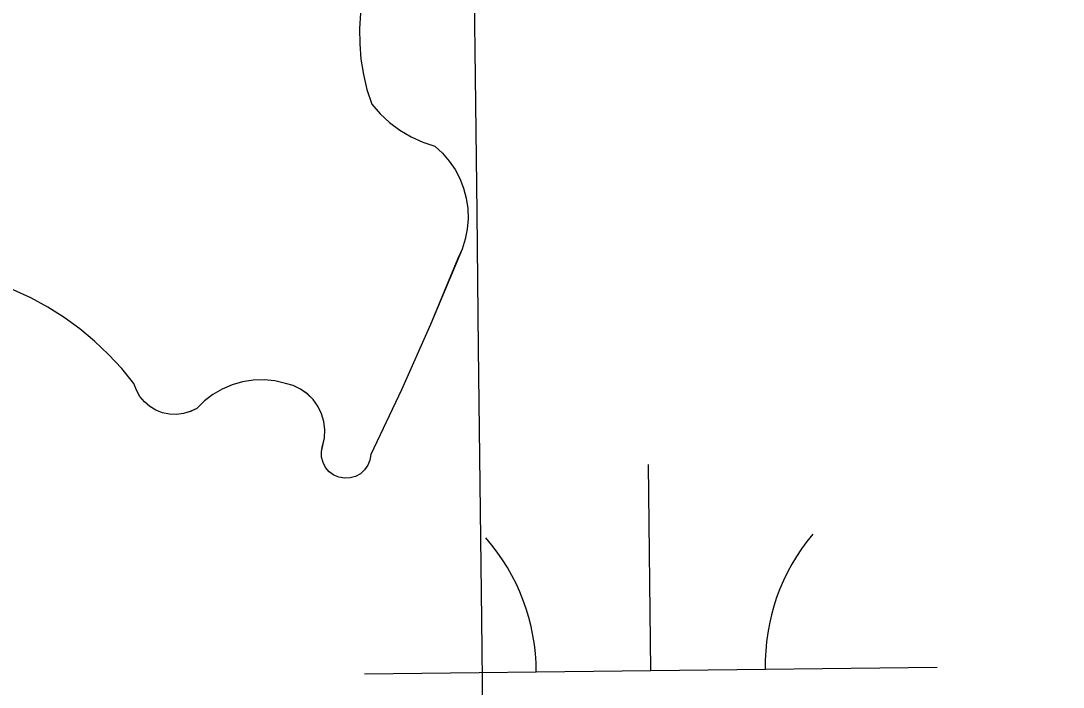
# Model space of a CAD drawing. Extents: x 3684037 to 3722149, y 433263 to 459021.
# Drawn here: x 3709142.9 to 3709324.9, y 456166.8 to 456283.1 of the extents above; entities that cross this region are included whole.
import ezdxf

# ---------------------------------------------------------------- set-up
doc = ezdxf.new("R2010")
doc.units = 0
for name, color, linetype in [('V-GRID-MAJR', 7, 'Continuous'), ('V-TOPO-SHOR', 7, 'Continuous'), ('V-WETL-SWMP', 7, 'Continuous')]:
    doc.layers.add(name, color=color, linetype=linetype)

msp = doc.modelspace()

# ---------------------------------------------------------------- linework, layer by layer
at = {"layer": 'V-GRID-MAJR'}
msp.add_spline([(3709426.74, 438923.75200000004), (3709355.373, 444981.088), (3709283.97, 451041.507), (3709212.5670000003, 457101.934), (3709212.531, 457105.01)], degree=3, dxfattribs=at)
at = {"layer": 'V-TOPO-SHOR'}
for p, q in [((3709202.2249766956, 456284.4569756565), (3709202.0439766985, 456281.7729756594)), ((3709202.043976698, 456281.7729756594), (3709202.064976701, 456279.082975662)), ((3709202.064976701, 456279.082975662), (3709202.2879767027, 456276.40197566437)), ((3709202.2879767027, 456276.40197566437), (3709202.7129767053, 456273.7459756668)), ((3709202.7129767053, 456273.7459756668), (3709203.3369767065, 456271.12897566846)), ((3709203.3369767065, 456271.12897566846), (3709204.1559767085, 456268.56697567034)), ((3709204.1559767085, 456268.56697567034), (3709205.6419767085, 456266.8849756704)), ((3709205.6419767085, 456266.8849756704), (3709207.2939767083, 456265.3679756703)), ((3709207.293976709, 456265.3679756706), (3709209.0959767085, 456264.0309756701)), ((3709209.0959767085, 456264.0309756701), (3709211.0269767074, 456262.8879756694)), ((3709211.0269767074, 456262.8879756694), (3709213.0669767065, 456261.9529756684)), ((3709213.0669767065, 456261.9529756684), (3709215.1929767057, 456261.235975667)), ((3709215.1929767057, 456261.235975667), (3709216.5209767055, 456260.01797566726)), ((3709216.5209767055, 456260.01797566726), (3709217.7009767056, 456258.6569756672)), ((3709217.7009767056, 456258.6569756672), (3709218.7189767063, 456257.1699756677)), ((3709218.7189767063, 456257.1699756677), (3709219.560976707, 456255.57797566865)), ((3709219.560976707, 456255.57797566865), (3709220.216976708, 456253.89897566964)), ((3709220.216976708, 456253.89897566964), (3709220.6769767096, 456252.15697567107)), ((3709220.6769767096, 456252.15697567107), (3709220.93597671, 456250.37397567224)), ((3709220.93597671, 456250.37397567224), (3709220.990976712, 456248.57397567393)), ((3709220.990976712, 456248.57397567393), (3709220.839976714, 456246.7779756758)), ((3709220.839976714, 456246.7779756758), (3709220.4849767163, 456245.011975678)), ((3709220.4849767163, 456245.011975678), (3709219.931976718, 456243.2969756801)), ((3709219.931976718, 456243.2969756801), (3709214.4079767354, 456230.118975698)), ((3709144.6369767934, 456234.7629757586), (3709141.575976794, 456236.17497575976)), ((3709147.598976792, 456233.1529757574), (3709144.6369767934, 456234.7629757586)), ((3709150.4489767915, 456231.3529757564), (3709147.598976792, 456233.1529757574)), ((3709153.1749767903, 456229.3709757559), (3709150.4489767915, 456231.3529757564)), ((3709214.4079767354, 456230.118975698), (3709209.3379767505, 456218.70597571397)), ((3709155.7669767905, 456227.2149757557), (3709153.1749767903, 456229.3709757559)), ((3709158.21097679, 456224.8939757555), (3709155.7669767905, 456227.2149757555)), ((3709160.4989767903, 456222.4179757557), (3709158.21097679, 456224.8939757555)), ((3709162.619976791, 456219.7979757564), (3709160.4989767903, 456222.4179757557)), ((3709163.0619767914, 456218.6439757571), (3709162.619976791, 456219.7979757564)), ((3709179.8069767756, 456219.59897574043), (3709178.0729767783, 456218.86297574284)), ((3709181.6199767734, 456220.1139757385), (3709179.8069767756, 456219.59897574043)), ((3709183.4819767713, 456220.3989757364), (3709181.6199767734, 456220.1139757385)), ((3709185.36497677, 456220.4509757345), (3709183.4819767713, 456220.39897573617)), ((3709187.2399767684, 456220.26797573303), (3709185.36497677, 456220.45097573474)), ((3709190.4559767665, 456219.4599757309), (3709187.2399767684, 456220.26797573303)), ((3709191.7479767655, 456218.8429757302), (3709190.4559767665, 456219.4599757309)), ((3709163.688976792, 456217.5779757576), (3709163.0619767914, 456218.6439757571)), ((3709164.4829767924, 456216.6299757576), (3709163.688976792, 456217.5779757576)), ((3709176.4439767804, 456217.9179757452), (3709174.944976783, 456216.77697574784)), ((3709178.0729767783, 456218.86297574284), (3709176.4439767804, 456217.9179757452)), ((3709192.9189767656, 456218.01797572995), (3709191.7479767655, 456218.8429757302)), ((3709193.9359767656, 456217.0089757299), (3709192.9189767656, 456218.01797572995)), ((3709209.3379767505, 456218.70597571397), (3709203.9809767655, 456207.42597572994)), ((3709165.4219767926, 456215.8269757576), (3709164.4829767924, 456216.6299757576)), ((3709166.480976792, 456215.1889757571), (3709165.4219767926, 456215.8269757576)), ((3709174.944976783, 456216.77697574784), (3709173.5989767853, 456215.4579757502)), ((3709194.769976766, 456215.8439757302), (3709193.9359767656, 456217.0089757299)), ((3709195.3969767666, 456214.5559757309), (3709194.769976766, 456215.8439757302)), ((3709167.6299767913, 456214.7339757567), (3709166.480976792, 456215.1889757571)), ((3709168.8389767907, 456214.4759757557), (3709167.6299767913, 456214.7339757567)), ((3709170.0739767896, 456214.41997575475), (3709168.8389767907, 456214.47597575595)), ((3709171.300976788, 456214.5689757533), (3709170.0739767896, 456214.41997575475)), ((3709172.4869767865, 456214.91797575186), (3709171.300976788, 456214.5689757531)), ((3709173.5989767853, 456215.4579757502), (3709172.4869767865, 456214.91797575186)), ((3709195.7999767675, 456213.18197573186), (3709195.3969767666, 456214.5559757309)), ((3709195.9679767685, 456211.7589757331), (3709195.7999767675, 456213.18197573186)), ((3709195.387976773, 456207.96997573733), (3709195.8959767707, 456210.3279757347)), ((3709195.89597677, 456210.3279757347), (3709195.9679767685, 456211.7589757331)), ((3709195.4129767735, 456206.99097573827), (3709195.3879767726, 456207.96997573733)), ((3709195.658976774, 456206.042975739), (3709195.4129767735, 456206.99097573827)), ((3709203.8319767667, 456206.4579757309), (3709203.4689767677, 456205.5479757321)), ((3709203.9809767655, 456207.42597572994), (3709203.8319767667, 456206.4579757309)), ((3709196.1129767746, 456205.17497573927), (3709195.658976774, 456206.042975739)), ((3709196.750976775, 456204.4319757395), (3709196.1129767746, 456205.17497573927)), ((3709202.9089767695, 456204.7439757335), (3709202.1819767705, 456204.086975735)), ((3709203.4689767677, 456205.5479757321), (3709202.9089767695, 456204.7439757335)), ((3709197.5409767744, 456203.85197573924), (3709196.750976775, 456204.4319757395)), ((3709198.4409767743, 456203.465975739), (3709197.5409767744, 456203.85197573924)), ((3709199.4059767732, 456203.2929757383), (3709198.4409767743, 456203.465975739)), ((3709200.3839767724, 456203.34297573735), (3709199.4059767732, 456203.2929757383)), ((3709201.3259767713, 456203.6119757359), (3709200.3839767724, 456203.34297573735)), ((3709202.1819767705, 456204.086975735), (3709201.3259767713, 456203.6119757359))]:
    msp.add_line(p, q, dxfattribs=at)
msp.add_lwpolyline([(3709202.225, 456284.458), (3709202.044, 456281.773), (3709202.065, 456279.08400000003), (3709202.288, 456276.401), (3709202.7120000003, 456273.74700000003), (3709203.3370000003, 456271.13), (3709204.156, 456268.567), (3709205.643, 456266.884), (3709207.293, 456265.368), (3709209.096, 456264.031), (3709211.0270000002, 456262.88800000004), (3709213.0670000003, 456261.952), (3709215.1920000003, 456261.23600000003), (3709216.522, 456260.017), (3709217.701, 456258.657), (3709218.719, 456257.17), (3709219.561, 456255.577), (3709220.216, 456253.9), (3709220.677, 456252.157), (3709220.935, 456250.373), (3709220.99, 456248.575), (3709220.841, 456246.779), (3709220.485, 456245.011), (3709219.932, 456243.297), (3709219.188, 456241.657), (3709214.4080000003, 456230.118), (3709209.3370000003, 456218.707), (3709203.9820000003, 456207.42600000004), (3709203.832, 456206.458), (3709203.47, 456205.548), (3709202.909, 456204.744), (3709202.182, 456204.086), (3709201.325, 456203.61100000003), (3709200.383, 456203.343), (3709199.407, 456203.294), (3709198.4420000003, 456203.466), (3709197.541, 456203.853), (3709196.75, 456204.43200000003), (3709196.113, 456205.17600000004), (3709195.659, 456206.042), (3709195.413, 456206.99), (3709195.3880000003, 456207.969), (3709195.585, 456208.93), (3709195.896, 456210.32800000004), (3709195.968, 456211.75800000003), (3709195.8000000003, 456213.181), (3709195.397, 456214.556), (3709194.77, 456215.844), (3709193.936, 456217.009), (3709192.918, 456218.01900000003), (3709191.747, 456218.842), (3709190.457, 456219.461), (3709189.078, 456219.854), (3709187.239, 456220.267), (3709185.365, 456220.452), (3709183.481, 456220.39900000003), (3709181.62, 456220.114), (3709179.807, 456219.60000000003), (3709178.072, 456218.863), (3709176.444, 456217.918), (3709174.9450000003, 456216.778), (3709173.6, 456215.45900000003), (3709172.488, 456214.918), (3709171.302, 456214.57), (3709170.073, 456214.42), (3709168.838, 456214.476), (3709167.63, 456214.734), (3709166.481, 456215.188), (3709165.4220000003, 456215.827), (3709164.484, 456216.63), (3709163.6890000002, 456217.57800000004), (3709163.063, 456218.643), (3709162.62, 456219.798), (3709160.4990000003, 456222.418), (3709158.211, 456224.89400000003), (3709155.768, 456227.21400000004), (3709153.1750000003, 456229.371), (3709150.449, 456231.353), (3709147.598, 456233.153), (3709144.637, 456234.76300000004), (3709141.575, 456236.174)], dxfattribs=at)
at = {"layer": 'V-WETL-SWMP'}
for p, q in [((3709202.2249766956, 456284.4569756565), (3709202.0439766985, 456281.7729756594)), ((3709202.043976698, 456281.7729756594), (3709202.064976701, 456279.082975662)), ((3709202.064976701, 456279.082975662), (3709202.2879767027, 456276.40197566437)), ((3709202.2879767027, 456276.40197566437), (3709202.7129767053, 456273.7459756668)), ((3709202.7129767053, 456273.7459756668), (3709203.3369767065, 456271.12897566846)), ((3709203.3369767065, 456271.12897566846), (3709204.1559767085, 456268.56697567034)), ((3709204.1559767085, 456268.56697567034), (3709205.6419767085, 456266.8849756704)), ((3709205.6419767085, 456266.8849756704), (3709207.2939767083, 456265.3679756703)), ((3709207.293976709, 456265.3679756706), (3709209.0959767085, 456264.0309756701)), ((3709209.0959767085, 456264.0309756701), (3709211.0269767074, 456262.8879756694)), ((3709211.0269767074, 456262.8879756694), (3709213.0669767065, 456261.9529756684)), ((3709213.0669767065, 456261.9529756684), (3709215.1929767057, 456261.235975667)), ((3709215.1929767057, 456261.235975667), (3709216.5209767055, 456260.01797566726)), ((3709216.5209767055, 456260.01797566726), (3709217.7009767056, 456258.6569756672)), ((3709217.7009767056, 456258.6569756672), (3709218.7189767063, 456257.1699756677)), ((3709218.7189767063, 456257.1699756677), (3709219.560976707, 456255.57797566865)), ((3709219.560976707, 456255.57797566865), (3709220.216976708, 456253.89897566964)), ((3709220.216976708, 456253.89897566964), (3709220.6769767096, 456252.15697567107)), ((3709220.6769767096, 456252.15697567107), (3709220.93597671, 456250.37397567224)), ((3709220.93597671, 456250.37397567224), (3709220.990976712, 456248.57397567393)), ((3709220.990976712, 456248.57397567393), (3709220.839976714, 456246.7779756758)), ((3709220.839976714, 456246.7779756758), (3709220.4849767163, 456245.011975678)), ((3709220.4849767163, 456245.011975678), (3709219.931976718, 456243.2969756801)), ((3709219.931976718, 456243.2969756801), (3709214.4079767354, 456230.118975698)), ((3709144.6369767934, 456234.7629757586), (3709141.575976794, 456236.17497575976)), ((3709147.598976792, 456233.1529757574), (3709144.6369767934, 456234.7629757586)), ((3709150.4489767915, 456231.3529757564), (3709147.598976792, 456233.1529757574)), ((3709153.1749767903, 456229.3709757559), (3709150.4489767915, 456231.3529757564)), ((3709214.4079767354, 456230.118975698), (3709209.3379767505, 456218.70597571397)), ((3709155.7669767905, 456227.2149757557), (3709153.1749767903, 456229.3709757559)), ((3709158.21097679, 456224.8939757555), (3709155.7669767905, 456227.2149757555)), ((3709160.4989767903, 456222.4179757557), (3709158.21097679, 456224.8939757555)), ((3709162.619976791, 456219.7979757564), (3709160.4989767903, 456222.4179757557)), ((3709163.0619767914, 456218.6439757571), (3709162.619976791, 456219.7979757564)), ((3709179.8069767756, 456219.59897574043), (3709178.0729767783, 456218.86297574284)), ((3709181.6199767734, 456220.1139757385), (3709179.8069767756, 456219.59897574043)), ((3709183.4819767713, 456220.3989757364), (3709181.6199767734, 456220.1139757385)), ((3709185.36497677, 456220.4509757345), (3709183.4819767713, 456220.39897573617)), ((3709187.2399767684, 456220.26797573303), (3709185.36497677, 456220.45097573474)), ((3709190.4559767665, 456219.4599757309), (3709187.2399767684, 456220.26797573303)), ((3709191.7479767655, 456218.8429757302), (3709190.4559767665, 456219.4599757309)), ((3709163.688976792, 456217.5779757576), (3709163.0619767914, 456218.6439757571)), ((3709164.4829767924, 456216.6299757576), (3709163.688976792, 456217.5779757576)), ((3709176.4439767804, 456217.9179757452), (3709174.944976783, 456216.77697574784)), ((3709178.0729767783, 456218.86297574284), (3709176.4439767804, 456217.9179757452)), ((3709192.9189767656, 456218.01797572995), (3709191.7479767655, 456218.8429757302)), ((3709193.9359767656, 456217.0089757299), (3709192.9189767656, 456218.01797572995)), ((3709209.3379767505, 456218.70597571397), (3709203.9809767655, 456207.42597572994)), ((3709165.4219767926, 456215.8269757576), (3709164.4829767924, 456216.6299757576)), ((3709166.480976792, 456215.1889757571), (3709165.4219767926, 456215.8269757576)), ((3709174.944976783, 456216.77697574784), (3709173.5989767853, 456215.4579757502)), ((3709194.769976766, 456215.8439757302), (3709193.9359767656, 456217.0089757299)), ((3709195.3969767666, 456214.5559757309), (3709194.769976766, 456215.8439757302)), ((3709167.6299767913, 456214.7339757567), (3709166.480976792, 456215.1889757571)), ((3709168.8389767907, 456214.4759757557), (3709167.6299767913, 456214.7339757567)), ((3709170.0739767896, 456214.41997575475), (3709168.8389767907, 456214.47597575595)), ((3709171.300976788, 456214.5689757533), (3709170.0739767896, 456214.41997575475)), ((3709172.4869767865, 456214.91797575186), (3709171.300976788, 456214.5689757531)), ((3709173.5989767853, 456215.4579757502), (3709172.4869767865, 456214.91797575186)), ((3709195.7999767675, 456213.18197573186), (3709195.3969767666, 456214.5559757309)), ((3709195.9679767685, 456211.7589757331), (3709195.7999767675, 456213.18197573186)), ((3709195.387976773, 456207.96997573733), (3709195.8959767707, 456210.3279757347)), ((3709195.89597677, 456210.3279757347), (3709195.9679767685, 456211.7589757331)), ((3709195.4129767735, 456206.99097573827), (3709195.3879767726, 456207.96997573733)), ((3709195.658976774, 456206.042975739), (3709195.4129767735, 456206.99097573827)), ((3709203.8319767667, 456206.4579757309), (3709203.4689767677, 456205.5479757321)), ((3709203.9809767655, 456207.42597572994), (3709203.8319767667, 456206.4579757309)), ((3709196.1129767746, 456205.17497573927), (3709195.658976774, 456206.042975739)), ((3709196.750976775, 456204.4319757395), (3709196.1129767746, 456205.17497573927)), ((3709202.9089767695, 456204.7439757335), (3709202.1819767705, 456204.086975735)), ((3709203.4689767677, 456205.5479757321), (3709202.9089767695, 456204.7439757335)), ((3709252.894605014, 456169.71047917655), (3709252.4757226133, 456205.70804209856)), ((3709197.5409767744, 456203.85197573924), (3709196.750976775, 456204.4319757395)), ((3709198.4409767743, 456203.465975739), (3709197.5409767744, 456203.85197573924)), ((3709199.4059767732, 456203.2929757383), (3709198.4409767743, 456203.465975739)), ((3709200.3839767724, 456203.34297573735), (3709199.4059767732, 456203.2929757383)), ((3709201.3259767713, 456203.6119757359), (3709200.3839767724, 456203.34297573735)), ((3709202.1819767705, 456204.086975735), (3709201.3259767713, 456203.6119757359)), ((3709202.897989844, 456169.12869811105), (3709302.8912201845, 456170.292260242))]:
    msp.add_line(p, q, dxfattribs=at)
for centre, radius, start, end in [((3709197.649884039, 456169.5424643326), 35.24628790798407, 359.89486697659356, 41.438525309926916), ((3709308.1282767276, 456170.8280361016), 35.246287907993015, 139.89486397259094, 181.43852230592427)]:
    msp.add_arc(centre, radius, start, end, dxfattribs=at)

doc.saveas('drawing.dxf')
